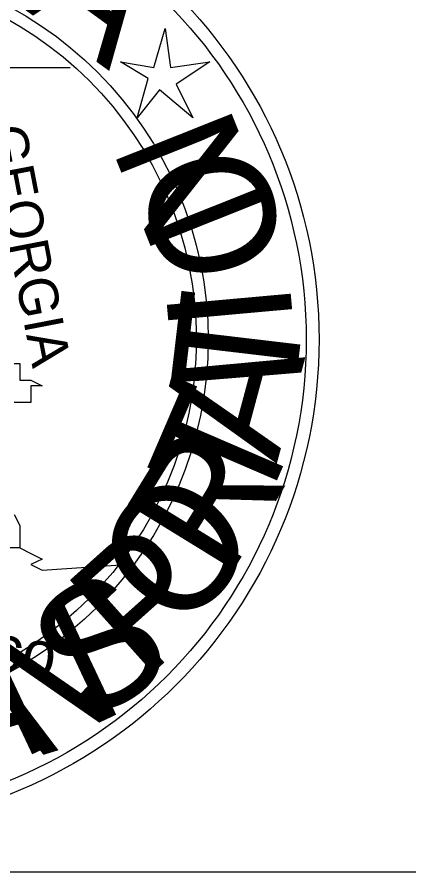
# Model space of a CAD drawing. Extents: x 1797809 to 2198143, y 249608 to 1237864.
# Drawn here: x 2196077 to 2196080.69, y 1237123.04 to 1237131.08 of the extents above; entities that cross this region are included whole.
import ezdxf

# ---------------------------------------------------------------- set-up
doc = ezdxf.new("R2010")
doc.units = 0
doc.layers.add('GSBWFILL', color=7, linetype='Continuous')
doc.layers.add('GSCOLORFILL', color=7, linetype='Continuous')

msp = doc.modelspace()

# ---------------------------------------------------------------- linework, layer by layer
at = {"layer": 'GSBWFILL'}
msp.add_line((2196076.2383, 1237130.6045), (2196077.4996, 1237130.6045), dxfattribs=at)
msp.add_line((2196076.2383, 1237130.6045), (2196077.4996, 1237130.6045), dxfattribs=at)
msp.add_line((2196076.2383, 1237130.6045), (2196077.4996, 1237130.6045), dxfattribs=at)
msp.add_lwpolyline([(2196078.3929, 1237130.9723), (2196078.4455, 1237130.6045), (2196078.8134, 1237130.657), (2196078.4981, 1237130.4468), (2196078.6557, 1237130.1315), (2196078.3404, 1237130.3942), (2196078.1302, 1237130.1315), (2196078.2353, 1237130.4994), (2196077.9725, 1237130.657), (2196078.2878, 1237130.6045)], close=True, dxfattribs=at)
msp.add_lwpolyline([(2196078.3929, 1237130.9723), (2196078.4455, 1237130.6045), (2196078.8134, 1237130.657), (2196078.4981, 1237130.4468), (2196078.6557, 1237130.1315), (2196078.3404, 1237130.3942), (2196078.1302, 1237130.1315), (2196078.2353, 1237130.4994), (2196077.9725, 1237130.657), (2196078.2878, 1237130.6045)], close=True, dxfattribs=at)
msp.add_lwpolyline([(2196078.3929, 1237130.9723), (2196078.4455, 1237130.6045), (2196078.8134, 1237130.657), (2196078.4981, 1237130.4468), (2196078.6557, 1237130.1315), (2196078.3404, 1237130.3942), (2196078.1302, 1237130.1315), (2196078.2353, 1237130.4994), (2196077.9725, 1237130.657), (2196078.2878, 1237130.6045)], close=True, dxfattribs=at)
for points in [[(2196076.974, 1237127.8192), (2196077.0266, 1237127.8192), (2196077.0266, 1237127.7666), (2196077.0266, 1237127.7666), (2196077.0266, 1237127.7141), (2196077.0266, 1237127.6615), (2196077.1317, 1237127.6615), (2196077.2368, 1237127.609), (2196077.1317, 1237127.609), (2196077.1317, 1237127.4513), (2196077.1317, 1237127.4513), (2196077.0266, 1237127.4513), (2196077.0266, 1237127.4513), (2196077.0266, 1237127.4513), (2196077.0266, 1237127.4513), (2196076.974, 1237127.4513)], [(2196076.974, 1237127.8192), (2196077.0266, 1237127.8192), (2196077.0266, 1237127.7666), (2196077.0266, 1237127.7666), (2196077.0266, 1237127.7141), (2196077.0266, 1237127.6615), (2196077.1317, 1237127.6615), (2196077.2368, 1237127.609), (2196077.1317, 1237127.609), (2196077.1317, 1237127.4513), (2196077.1317, 1237127.4513), (2196077.0266, 1237127.4513), (2196077.0266, 1237127.4513), (2196077.0266, 1237127.4513), (2196077.0266, 1237127.4513), (2196076.974, 1237127.4513)], [(2196076.974, 1237127.8192), (2196077.0266, 1237127.8192), (2196077.0266, 1237127.7666), (2196077.0266, 1237127.7666), (2196077.0266, 1237127.7141), (2196077.0266, 1237127.6615), (2196077.1317, 1237127.6615), (2196077.2368, 1237127.609), (2196077.1317, 1237127.609), (2196077.1317, 1237127.4513), (2196077.1317, 1237127.4513), (2196077.0266, 1237127.4513), (2196077.0266, 1237127.4513), (2196077.0266, 1237127.4513), (2196077.0266, 1237127.4513), (2196076.974, 1237127.4513)], [(2196076.974, 1237126.4002), (2196077.0266, 1237126.2951), (2196077.0266, 1237126.2951), (2196077.0266, 1237126.2426), (2196077.0266, 1237126.2426), (2196077.0266, 1237126.0849), (2196074.3464, 1237126.0849)], [(2196076.974, 1237126.4002), (2196077.0266, 1237126.2951), (2196077.0266, 1237126.2951), (2196077.0266, 1237126.2426), (2196077.0266, 1237126.2426), (2196077.0266, 1237126.0849), (2196074.3464, 1237126.0849)], [(2196076.974, 1237126.4002), (2196077.0266, 1237126.2951), (2196077.0266, 1237126.2951), (2196077.0266, 1237126.2426), (2196077.0266, 1237126.2426), (2196077.0266, 1237126.0849), (2196074.3464, 1237126.0849)], [(2196077.0266, 1237126.0849), (2196077.1317, 1237126.0324), (2196077.1317, 1237126.0324), (2196077.2368, 1237125.9798), (2196077.1317, 1237125.9273), (2196077.2368, 1237125.8747), (2196078.0251, 1237125.9273)], [(2196077.0266, 1237126.0849), (2196077.1317, 1237126.0324), (2196077.1317, 1237126.0324), (2196077.2368, 1237125.9798), (2196077.1317, 1237125.9273), (2196077.2368, 1237125.8747), (2196078.0251, 1237125.9273)], [(2196077.0266, 1237126.0849), (2196077.1317, 1237126.0324), (2196077.1317, 1237126.0324), (2196077.2368, 1237125.9798), (2196077.1317, 1237125.9273), (2196077.2368, 1237125.8747), (2196078.0251, 1237125.9273)]]:
    msp.add_lwpolyline(points, dxfattribs=at)
for radius in [4.5988, 4.5988, 4.5988, 4.4778, 4.4778, 4.4778, 3.5557, 3.5557, 3.5557, 3.4444, 3.4444, 3.4444]:
    msp.add_circle((2196075.2433, 1237128.0451), radius, dxfattribs=at)
at = {"layer": 'GSCOLORFILL'}
msp.add_lwpolyline([(2195902.2095, 1237123.0362), (2196224.7095, 1237123.0362), (2196224.7095, 1237333.0362), (2195902.2095, 1237333.0362)], close=True, dxfattribs=at)

# ---------------------------------------------------------------- texts
at = {"layer": 'GSBWFILL'}
for s, height, rotation, p in [('A', 1.1695, 323.98869, (2196077.0266, 1237131.1825)), ('A', 1.1695, 323.98869, (2196077.0266, 1237131.1825)), ('A', 1.1695, 323.98869, (2196077.0266, 1237131.1825)), ('N', 1.1701, 111.72097, (2196079.3914, 1237129.2381)), ('N', 1.1701, 111.72097, (2196079.3914, 1237129.2381)), ('N', 1.1701, 111.72097, (2196079.3914, 1237129.2381)), ('GEORGIA', 0.36892, 280.92962, (2196076.7113, 1237130.0264)), ('GEORGIA', 0.36892, 280.92962, (2196076.7113, 1237130.0264)), ('GEORGIA', 0.36892, 280.92962, (2196076.7113, 1237130.0264)), ('O', 1.1701, 103.43258, (2196079.5491, 1237128.7651)), ('O', 1.1701, 103.43258, (2196079.5491, 1237128.7651)), ('O', 1.1701, 103.43258, (2196079.5491, 1237128.7651)), ('T', 1.1701, 83.25653, (2196079.6017, 1237127.4513)), ('T', 1.1701, 83.25653, (2196079.6017, 1237127.4513)), ('T', 1.1701, 83.25653, (2196079.6017, 1237127.4513)), ('I', 1.1701, 95.14419, (2196079.6017, 1237128.187)), ('I', 1.1701, 95.14419, (2196079.6017, 1237128.187)), ('I', 1.1701, 95.14419, (2196079.6017, 1237128.187)), ('A', 1.1701, 74.96814, (2196079.444, 1237126.8732)), ('A', 1.1701, 74.96814, (2196079.444, 1237126.8732)), ('A', 1.1701, 74.96814, (2196079.444, 1237126.8732)), ('T', 1.1695, 66.67975, (2196079.2863, 1237126.3477)), ('R', 1.1701, 58.39136, (2196078.971, 1237125.7696)), ('O', 1.1701, 50.10297, (2196078.5506, 1237125.2441)), ('O', 1.1701, 50.10297, (2196078.5506, 1237125.2441)), ('O', 1.1701, 50.10297, (2196078.5506, 1237125.2441)), ('P', 1.1701, 41.81458, (2196078.1827, 1237124.8237)), ('P', 1.1701, 41.81458, (2196078.1827, 1237124.8237)), ('P', 1.1701, 41.81458, (2196078.1827, 1237124.8237)), ('S', 1.1701, 33.52619, (2196077.6572, 1237124.4032)), ('S', 1.1701, 33.52619, (2196077.6572, 1237124.4032)), ('S', 1.1701, 33.52619, (2196077.6572, 1237124.4032)), ('Mexico', 0.42568, 351.00003, (2196075.5551, 1237125.139)), ('Mexico', 0.42568, 351.00003, (2196075.5551, 1237125.139)), ('Mexico', 0.42568, 351.00003, (2196075.5551, 1237125.139)), ('N', 1.1701, 25.23781, (2196077.0266, 1237124.0879)), ('N', 1.1701, 25.23781, (2196077.0266, 1237124.0879)), ('N', 1.1701, 25.23781, (2196077.0266, 1237124.0879)), ('A', 1.1695, 16.94942, (2196076.3959, 1237123.8777)), ('A', 1.1695, 16.94942, (2196076.3959, 1237123.8777)), ('A', 1.1695, 16.94942, (2196076.3959, 1237123.8777))]:
    msp.add_text(s, height=height, rotation=rotation, dxfattribs=at).set_placement(p)

doc.saveas('drawing.dxf')
